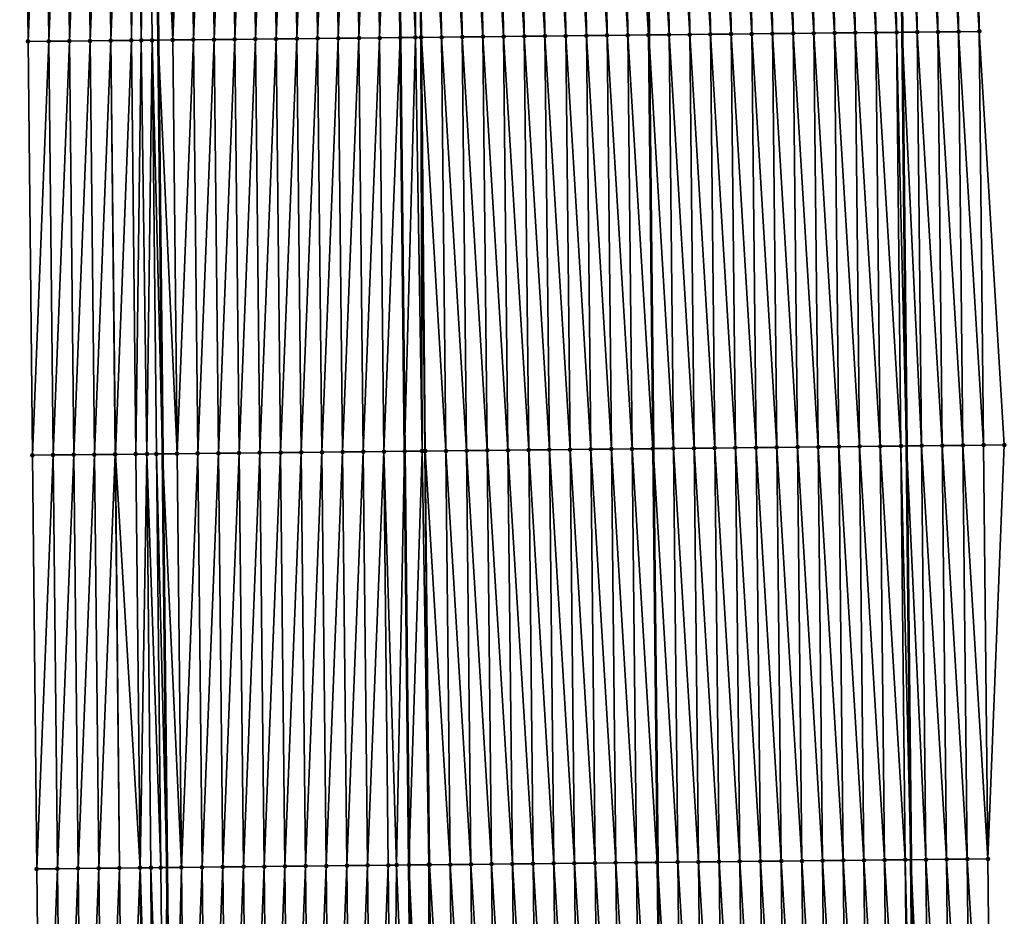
# Model space of a CAD drawing. Header units: feet. Extents: x 2010743 to 2022806, y 818705 to 837694.
# Tile 305 of 531: x 2011476 to 2011523, y 828691 to 828735. Entities that reach past the tile are written whole.
import ezdxf

# ---------------------------------------------------------------- set-up
doc = ezdxf.new("R2010")
doc.units = ezdxf.units.FT
doc.header["$MEASUREMENT"] = 0
for name, color, linetype, lineweight in [('EP_Travel Lane', 172, 'Continuous', 53), ('Road Shots', 141, 'Continuous', 100), ('STRIPING', 60, 'Continuous', 53)]:
    doc.layers.add(name, color=color, linetype=linetype, lineweight=lineweight)
doc.layers.add('I-77-MM17-21_NB-Surface-Border', color=7, linetype='Continuous')
doc.layers.add('I-77-MM17-21_NB-Surface-TIN', color=7, linetype='Continuous')

msp = doc.modelspace()

# ---------------------------------------------------------------- linework, layer by layer
at = {"layer": 'EP_Travel Lane'}
for points in [[(2011481.29, 828833.627, 315.768), (2011481.5, 828813.628, 315.686), (2011481.71, 828793.63, 315.586), (2011481.921, 828773.631, 315.463), (2011482.131, 828753.633, 315.33), (2011482.341, 828733.634, 315.213), (2011482.552, 828713.636, 315.109), (2011482.762, 828693.637, 314.973), (2011482.972, 828673.639, 314.851), (2011483.183, 828653.64, 314.731), (2011483.403, 828633.632, 314.596), (2011483.628, 828613.634, 314.485), (2011483.852, 828593.636, 314.357)], [(2011517.273, 828834.007, 315.552), (2011517.484, 828814.009, 315.422), (2011517.694, 828794.01, 315.3), (2011517.904, 828774.011, 315.195), (2011518.115, 828754.013, 315.09), (2011518.325, 828734.014, 314.955), (2011518.535, 828714.016, 314.822), (2011518.746, 828694.017, 314.711), (2011518.956, 828674.019, 314.608), (2011519.166, 828654.02, 314.496), (2011519.387, 828634.038, 314.374), (2011519.611, 828614.039, 314.261), (2011519.836, 828594.041, 314.15), (2011520.06, 828574.042, 314.037)]]:
    msp.add_polyline3d(points, dxfattribs=at)
at = {"layer": 'I-77-MM17-21_NB-Surface-Border', "color": 3, "linetype": 'Continuous', "lineweight": -3}
for points in [[(2011520, 828834.036, 315.468), (2011518.211, 828814.016, 315.402), (2011521.421, 828794.05, 315.191), (2011520.631, 828774.041, 315.12), (2011521.842, 828754.053, 314.967), (2011522.052, 828734.054, 314.832), (2011523.262, 828714.066, 314.672), (2011522.473, 828694.057, 314.592), (2011522.683, 828674.059, 314.49), (2011522.893, 828654.06, 314.371), (2011523.114, 828634.08, 314.249), (2011522.338, 828614.07, 314.18), (2011521.563, 828594.06, 314.098), (2011522.787, 828574.073, 313.943)], [(2011478.667, 828593.578, 314.272), (2011477.629, 828613.567, 314.386), (2011477.392, 828633.566, 314.497), (2011476.896, 828653.575, 314.604), (2011476.686, 828673.573, 314.721), (2011476.475, 828693.572, 314.833), (2011476.265, 828713.57, 314.976), (2011476.055, 828733.569, 315.069), (2011475.844, 828753.568, 315.173), (2011475.775, 828773.568, 315.3), (2011476.023, 828793.571, 315.436), (2011475.653, 828813.568, 315.523), (2011475.743, 828833.57, 315.62)]]:
    msp.add_polyline3d(points, dxfattribs=at)
at = {"layer": 'I-77-MM17-21_NB-Surface-TIN', "color": 128, "linetype": 'Continuous', "lineweight": -3}
for points in [[(2011521.052, 828734.044, 314.862), (2011520.842, 828754.042, 315), (2011519.842, 828754.031, 315.039)], [(2011522.052, 828734.054, 314.832), (2011521.842, 828754.053, 314.967), (2011520.842, 828754.042, 315)], [(2011521.052, 828734.044, 314.862), (2011522.052, 828734.054, 314.832), (2011520.842, 828754.042, 315)], [(2011476.055, 828733.569, 315.069), (2011476.844, 828753.578, 315.203), (2011475.844, 828753.568, 315.173)], [(2011476.055, 828733.569, 315.069), (2011477.055, 828733.579, 315.096), (2011476.844, 828753.578, 315.203)], [(2011477.055, 828733.579, 315.096), (2011477.844, 828753.588, 315.23), (2011476.844, 828753.578, 315.203)], [(2011477.055, 828733.579, 315.096), (2011478.054, 828733.59, 315.12), (2011477.844, 828753.588, 315.23)], [(2011478.054, 828733.59, 315.12), (2011478.844, 828753.599, 315.26), (2011477.844, 828753.588, 315.23)], [(2011478.054, 828733.59, 315.12), (2011479.054, 828733.6, 315.151), (2011478.844, 828753.599, 315.26)], [(2011479.054, 828733.6, 315.151), (2011479.844, 828753.609, 315.281), (2011478.844, 828753.599, 315.26)], [(2011479.054, 828733.6, 315.151), (2011480.054, 828733.61, 315.179), (2011479.844, 828753.609, 315.281)], [(2011480.054, 828733.61, 315.179), (2011480.844, 828753.619, 315.309), (2011479.844, 828753.609, 315.281)], [(2011480.054, 828733.61, 315.179), (2011481.054, 828733.621, 315.204), (2011480.844, 828753.619, 315.309)], [(2011481.054, 828733.621, 315.204), (2011481.291, 828753.624, 315.329), (2011480.844, 828753.619, 315.309)], [(2011481.054, 828733.621, 315.204), (2011481.533, 828733.626, 315.23), (2011481.291, 828753.624, 315.329)], [(2011481.533, 828733.626, 315.23), (2011481.844, 828753.63, 315.328), (2011481.291, 828753.624, 315.329)], [(2011481.533, 828733.626, 315.23), (2011482.054, 828733.631, 315.216), (2011481.844, 828753.63, 315.328)], [(2011481.844, 828753.63, 315.328), (2011482.341, 828733.634, 315.213), (2011482.131, 828753.633, 315.33)], [(2011482.054, 828733.631, 315.216), (2011482.341, 828733.634, 315.213), (2011481.844, 828753.63, 315.328)], [(2011483.054, 828733.642, 315.207), (2011482.844, 828753.64, 315.333), (2011482.131, 828753.633, 315.33)], [(2011483.054, 828733.642, 315.207), (2011482.131, 828753.633, 315.33), (2011482.341, 828733.634, 315.213)], [(2011483.054, 828733.642, 315.207), (2011483.844, 828753.651, 315.347), (2011482.844, 828753.64, 315.333)], [(2011483.054, 828733.642, 315.207), (2011484.054, 828733.652, 315.227), (2011483.844, 828753.651, 315.347)], [(2011484.054, 828733.652, 315.227), (2011484.844, 828753.661, 315.361), (2011483.844, 828753.651, 315.347)], [(2011484.054, 828733.652, 315.227), (2011485.054, 828733.663, 315.242), (2011484.844, 828753.661, 315.361)], [(2011485.054, 828733.663, 315.242), (2011485.844, 828753.672, 315.374), (2011484.844, 828753.661, 315.361)], [(2011485.054, 828733.663, 315.242), (2011486.054, 828733.673, 315.252), (2011485.844, 828753.672, 315.374)], [(2011486.054, 828733.673, 315.252), (2011486.844, 828753.682, 315.384), (2011485.844, 828753.672, 315.374)], [(2011486.054, 828733.673, 315.252), (2011487.054, 828733.684, 315.263), (2011486.844, 828753.682, 315.384)], [(2011487.054, 828733.684, 315.263), (2011487.844, 828753.693, 315.394), (2011486.844, 828753.682, 315.384)], [(2011487.054, 828733.684, 315.263), (2011488.054, 828733.694, 315.273), (2011487.844, 828753.693, 315.394)], [(2011488.054, 828733.694, 315.273), (2011488.844, 828753.703, 315.404), (2011487.844, 828753.693, 315.394)], [(2011488.054, 828733.694, 315.273), (2011489.054, 828733.704, 315.282), (2011488.844, 828753.703, 315.404)], [(2011489.054, 828733.704, 315.282), (2011489.843, 828753.713, 315.409), (2011488.844, 828753.703, 315.404)], [(2011489.054, 828733.704, 315.282), (2011490.054, 828733.715, 315.29), (2011489.843, 828753.713, 315.409)], [(2011490.054, 828733.715, 315.29), (2011490.843, 828753.724, 315.419), (2011489.843, 828753.713, 315.409)], [(2011490.054, 828733.715, 315.29), (2011491.054, 828733.725, 315.302), (2011490.843, 828753.724, 315.419)], [(2011491.054, 828733.725, 315.302), (2011491.843, 828753.734, 315.432), (2011490.843, 828753.724, 315.419)], [(2011491.054, 828733.725, 315.302), (2011492.054, 828733.736, 315.316), (2011491.843, 828753.734, 315.432)], [(2011492.054, 828733.736, 315.316), (2011492.843, 828753.745, 315.449), (2011491.843, 828753.734, 315.432)], [(2011492.054, 828733.736, 315.316), (2011493.054, 828733.746, 315.335), (2011492.843, 828753.745, 315.449)], [(2011493.054, 828733.746, 315.335), (2011493.843, 828753.755, 315.456), (2011492.843, 828753.745, 315.449)], [(2011493.054, 828733.746, 315.335), (2011494.054, 828733.757, 315.339), (2011493.843, 828753.755, 315.456)], [(2011494.787, 828733.764, 315.346), (2011494.716, 828753.764, 315.462), (2011493.843, 828753.755, 315.456)], [(2011494.787, 828733.764, 315.346), (2011493.843, 828753.755, 315.456), (2011494.054, 828733.757, 315.339)], [(2011495.054, 828733.767, 315.345), (2011494.843, 828753.766, 315.461), (2011494.716, 828753.764, 315.462)], [(2011494.787, 828733.764, 315.346), (2011495.054, 828733.767, 315.345), (2011494.716, 828753.764, 315.462)], [(2011495.054, 828733.767, 315.345), (2011495.081, 828733.767, 315.345), (2011494.843, 828753.766, 315.461)], [(2011495.081, 828733.767, 315.345), (2011494.895, 828753.766, 315.461), (2011494.843, 828753.766, 315.461)], [(2011496.053, 828733.778, 315.329), (2011495.843, 828753.776, 315.446), (2011494.895, 828753.766, 315.461)], [(2011495.081, 828733.767, 315.345), (2011496.053, 828733.778, 315.329), (2011494.895, 828753.766, 315.461)], [(2011497.053, 828733.788, 315.309), (2011496.843, 828753.787, 315.424), (2011495.843, 828753.776, 315.446)], [(2011496.053, 828733.778, 315.329), (2011497.053, 828733.788, 315.309), (2011495.843, 828753.776, 315.446)], [(2011498.053, 828733.799, 315.292), (2011497.843, 828753.798, 315.405), (2011496.843, 828753.787, 315.424)], [(2011497.053, 828733.788, 315.309), (2011498.053, 828733.799, 315.292), (2011496.843, 828753.787, 315.424)], [(2011499.053, 828733.81, 315.275), (2011498.843, 828753.808, 315.385), (2011497.843, 828753.798, 315.405)], [(2011498.053, 828733.799, 315.292), (2011499.053, 828733.81, 315.275), (2011497.843, 828753.798, 315.405)], [(2011500.053, 828733.82, 315.257), (2011499.843, 828753.819, 315.366), (2011498.843, 828753.808, 315.385)], [(2011499.053, 828733.81, 315.275), (2011500.053, 828733.82, 315.257), (2011498.843, 828753.808, 315.385)], [(2011501.053, 828733.831, 315.238), (2011500.843, 828753.83, 315.346), (2011499.843, 828753.819, 315.366)], [(2011500.053, 828733.82, 315.257), (2011501.053, 828733.831, 315.238), (2011499.843, 828753.819, 315.366)], [(2011502.053, 828733.842, 315.218), (2011501.843, 828753.84, 315.327), (2011500.843, 828753.83, 315.346)], [(2011501.053, 828733.831, 315.238), (2011502.053, 828733.842, 315.218), (2011500.843, 828753.83, 315.346)], [(2011503.053, 828733.852, 315.202), (2011502.843, 828753.851, 315.308), (2011501.843, 828753.84, 315.327)], [(2011502.053, 828733.842, 315.218), (2011503.053, 828733.852, 315.202), (2011501.843, 828753.84, 315.327)], [(2011504.053, 828733.863, 315.189), (2011503.843, 828753.861, 315.293), (2011502.843, 828753.851, 315.308)], [(2011503.053, 828733.852, 315.202), (2011504.053, 828733.863, 315.189), (2011502.843, 828753.851, 315.308)], [(2011505.053, 828733.873, 315.179), (2011504.843, 828753.872, 315.283), (2011503.843, 828753.861, 315.293)], [(2011504.053, 828733.863, 315.189), (2011505.053, 828733.873, 315.179), (2011503.843, 828753.861, 315.293)], [(2011506.053, 828733.884, 315.149), (2011505.843, 828753.883, 315.253), (2011504.843, 828753.872, 315.283)], [(2011505.053, 828733.873, 315.179), (2011506.053, 828733.884, 315.149), (2011504.843, 828753.872, 315.283)], [(2011505.843, 828753.883, 315.253), (2011506.077, 828733.884, 315.149), (2011505.867, 828753.883, 315.253)], [(2011506.053, 828733.884, 315.149), (2011506.077, 828733.884, 315.149), (2011505.843, 828753.883, 315.253)], [(2011507.053, 828733.895, 315.139), (2011506.843, 828753.893, 315.247), (2011505.867, 828753.883, 315.253)], [(2011507.053, 828733.895, 315.139), (2011505.867, 828753.883, 315.253), (2011506.077, 828733.884, 315.149)], [(2011508.053, 828733.905, 315.118), (2011507.842, 828753.904, 315.23), (2011506.843, 828753.893, 315.247)], [(2011507.053, 828733.895, 315.139), (2011508.053, 828733.905, 315.118), (2011506.843, 828753.893, 315.247)], [(2011509.053, 828733.916, 315.098), (2011508.842, 828753.915, 315.212), (2011507.842, 828753.904, 315.23)], [(2011508.053, 828733.905, 315.118), (2011509.053, 828733.916, 315.098), (2011507.842, 828753.904, 315.23)], [(2011510.053, 828733.927, 315.082), (2011509.842, 828753.925, 315.2), (2011508.842, 828753.915, 315.212)], [(2011509.053, 828733.916, 315.098), (2011510.053, 828733.927, 315.082), (2011508.842, 828753.915, 315.212)], [(2011511.053, 828733.937, 315.066), (2011510.842, 828753.936, 315.187), (2011509.842, 828753.925, 315.2)], [(2011510.053, 828733.927, 315.082), (2011511.053, 828733.937, 315.066), (2011509.842, 828753.925, 315.2)], [(2011512.053, 828733.948, 315.054), (2011511.842, 828753.946, 315.175), (2011510.842, 828753.936, 315.187)], [(2011511.053, 828733.937, 315.066), (2011512.053, 828733.948, 315.054), (2011510.842, 828753.936, 315.187)], [(2011513.053, 828733.958, 315.041), (2011512.842, 828753.957, 315.167), (2011511.842, 828753.946, 315.175)], [(2011512.053, 828733.948, 315.054), (2011513.053, 828733.958, 315.041), (2011511.842, 828753.946, 315.175)], [(2011514.052, 828733.969, 315.028), (2011513.842, 828753.967, 315.159), (2011512.842, 828753.957, 315.167)], [(2011513.053, 828733.958, 315.041), (2011514.052, 828733.969, 315.028), (2011512.842, 828753.957, 315.167)], [(2011515.052, 828733.98, 315.013), (2011514.842, 828753.978, 315.148), (2011513.842, 828753.967, 315.159)], [(2011514.052, 828733.969, 315.028), (2011515.052, 828733.98, 315.013), (2011513.842, 828753.967, 315.159)], [(2011516.052, 828733.99, 314.999), (2011515.842, 828753.989, 315.136), (2011514.842, 828753.978, 315.148)], [(2011515.052, 828733.98, 315.013), (2011516.052, 828733.99, 314.999), (2011514.842, 828753.978, 315.148)], [(2011517.052, 828734.001, 314.986), (2011516.842, 828753.999, 315.124), (2011515.842, 828753.989, 315.136)], [(2011516.052, 828733.99, 314.999), (2011517.052, 828734.001, 314.986), (2011515.842, 828753.989, 315.136)], [(2011518.052, 828734.011, 314.963), (2011517.842, 828754.01, 315.098), (2011516.842, 828753.999, 315.124)], [(2011517.052, 828734.001, 314.986), (2011518.052, 828734.011, 314.963), (2011516.842, 828753.999, 315.124)], [(2011517.842, 828754.01, 315.098), (2011518.325, 828734.014, 314.955), (2011518.115, 828754.013, 315.09)], [(2011518.052, 828734.011, 314.963), (2011518.325, 828734.014, 314.955), (2011517.842, 828754.01, 315.098)], [(2011519.052, 828734.022, 314.935), (2011518.842, 828754.021, 315.069), (2011518.115, 828754.013, 315.09)], [(2011519.052, 828734.022, 314.935), (2011518.115, 828754.013, 315.09), (2011518.325, 828734.014, 314.955)], [(2011520.052, 828734.033, 314.898), (2011519.842, 828754.031, 315.039), (2011518.842, 828754.021, 315.069)], [(2011519.052, 828734.022, 314.935), (2011520.052, 828734.033, 314.898), (2011518.842, 828754.021, 315.069)], [(2011520.052, 828734.033, 314.898), (2011521.052, 828734.044, 314.862), (2011519.842, 828754.031, 315.039)], [(2011521.262, 828714.045, 314.734), (2011521.052, 828734.044, 314.862), (2011520.052, 828734.033, 314.898)], [(2011522.262, 828714.056, 314.7), (2011522.052, 828734.054, 314.832), (2011521.052, 828734.044, 314.862)], [(2011521.262, 828714.045, 314.734), (2011522.262, 828714.056, 314.7), (2011521.052, 828734.044, 314.862)], [(2011522.262, 828714.056, 314.7), (2011523.262, 828714.066, 314.672), (2011522.052, 828734.054, 314.832)], [(2011476.265, 828713.57, 314.976), (2011477.055, 828733.579, 315.096), (2011476.055, 828733.569, 315.069)], [(2011476.265, 828713.57, 314.976), (2011477.265, 828713.581, 314.999), (2011477.055, 828733.579, 315.096)], [(2011477.265, 828713.581, 314.999), (2011478.054, 828733.59, 315.12), (2011477.055, 828733.579, 315.096)], [(2011477.265, 828713.581, 314.999), (2011478.265, 828713.591, 315.024), (2011478.054, 828733.59, 315.12)], [(2011478.265, 828713.591, 315.024), (2011479.054, 828733.6, 315.151), (2011478.054, 828733.59, 315.12)], [(2011478.265, 828713.591, 315.024), (2011479.265, 828713.601, 315.052), (2011479.054, 828733.6, 315.151)], [(2011479.265, 828713.601, 315.052), (2011480.054, 828733.61, 315.179), (2011479.054, 828733.6, 315.151)], [(2011479.265, 828713.601, 315.052), (2011480.265, 828713.612, 315.065), (2011480.054, 828733.61, 315.179)], [(2011480.279, 828713.612, 315.065), (2011481.054, 828733.621, 315.204), (2011480.054, 828733.61, 315.179)], [(2011480.265, 828713.612, 315.065), (2011480.279, 828713.612, 315.065), (2011480.054, 828733.61, 315.179)], [(2011480.279, 828713.612, 315.065), (2011481.265, 828713.622, 315.081), (2011481.054, 828733.621, 315.204)], [(2011481.265, 828713.622, 315.081), (2011481.533, 828733.626, 315.23), (2011481.054, 828733.621, 315.204)], [(2011481.265, 828713.622, 315.081), (2011481.801, 828713.628, 315.117), (2011481.533, 828733.626, 315.23)], [(2011481.801, 828713.628, 315.117), (2011482.054, 828733.631, 315.216), (2011481.533, 828733.626, 315.23)], [(2011481.801, 828713.628, 315.117), (2011482.265, 828713.633, 315.109), (2011482.054, 828733.631, 315.216)], [(2011482.054, 828733.631, 315.216), (2011482.552, 828713.636, 315.109), (2011482.341, 828733.634, 315.213)], [(2011482.265, 828713.633, 315.109), (2011482.552, 828713.636, 315.109), (2011482.054, 828733.631, 315.216)], [(2011483.265, 828713.643, 315.111), (2011483.054, 828733.642, 315.207), (2011482.341, 828733.634, 315.213)], [(2011483.265, 828713.643, 315.111), (2011482.341, 828733.634, 315.213), (2011482.552, 828713.636, 315.109)], [(2011483.265, 828713.643, 315.111), (2011484.054, 828733.652, 315.227), (2011483.054, 828733.642, 315.207)], [(2011483.265, 828713.643, 315.111), (2011484.264, 828713.654, 315.126), (2011484.054, 828733.652, 315.227)], [(2011484.264, 828713.654, 315.126), (2011485.054, 828733.663, 315.242), (2011484.054, 828733.652, 315.227)], [(2011484.264, 828713.654, 315.126), (2011485.264, 828713.664, 315.14), (2011485.054, 828733.663, 315.242)], [(2011485.264, 828713.664, 315.14), (2011486.054, 828733.673, 315.252), (2011485.054, 828733.663, 315.242)], [(2011485.264, 828713.664, 315.14), (2011486.264, 828713.674, 315.149), (2011486.054, 828733.673, 315.252)], [(2011486.264, 828713.674, 315.149), (2011487.054, 828733.684, 315.263), (2011486.054, 828733.673, 315.252)], [(2011486.264, 828713.674, 315.149), (2011487.264, 828713.685, 315.158), (2011487.054, 828733.684, 315.263)], [(2011487.264, 828713.685, 315.158), (2011488.054, 828733.694, 315.273), (2011487.054, 828733.684, 315.263)], [(2011487.264, 828713.685, 315.158), (2011488.264, 828713.695, 315.169), (2011488.054, 828733.694, 315.273)], [(2011488.264, 828713.695, 315.169), (2011489.054, 828733.704, 315.282), (2011488.054, 828733.694, 315.273)], [(2011488.264, 828713.695, 315.169), (2011489.264, 828713.706, 315.178), (2011489.054, 828733.704, 315.282)], [(2011489.264, 828713.706, 315.178), (2011490.054, 828733.715, 315.29), (2011489.054, 828733.704, 315.282)], [(2011489.264, 828713.706, 315.178), (2011490.264, 828713.716, 315.186), (2011490.054, 828733.715, 315.29)], [(2011490.264, 828713.716, 315.186), (2011491.054, 828733.725, 315.302), (2011490.054, 828733.715, 315.29)], [(2011490.264, 828713.716, 315.186), (2011491.264, 828713.727, 315.198), (2011491.054, 828733.725, 315.302)], [(2011491.264, 828713.727, 315.198), (2011492.054, 828733.736, 315.316), (2011491.054, 828733.725, 315.302)], [(2011491.264, 828713.727, 315.198), (2011492.264, 828713.737, 315.213), (2011492.054, 828733.736, 315.316)], [(2011492.264, 828713.737, 315.213), (2011493.054, 828733.746, 315.335), (2011492.054, 828733.736, 315.316)], [(2011492.264, 828713.737, 315.213), (2011493.264, 828713.748, 315.232), (2011493.054, 828733.746, 315.335)], [(2011493.264, 828713.748, 315.232), (2011494.054, 828733.757, 315.339), (2011493.054, 828733.746, 315.335)], [(2011493.264, 828713.748, 315.232), (2011494.264, 828713.758, 315.24), (2011494.054, 828733.757, 315.339)], [(2011494.787, 828733.764, 315.346), (2011494.054, 828733.757, 315.339), (2011494.264, 828713.758, 315.24)], [(2011495.112, 828713.767, 315.247), (2011494.787, 828733.764, 315.346), (2011494.264, 828713.758, 315.24)], [(2011495.112, 828713.767, 315.247), (2011495.054, 828733.767, 315.345), (2011494.787, 828733.764, 315.346)], [(2011495.112, 828713.767, 315.247), (2011495.237, 828713.768, 315.247), (2011495.054, 828733.767, 315.345)], [(2011495.237, 828713.768, 315.247), (2011495.264, 828713.769, 315.246), (2011495.054, 828733.767, 315.345)], [(2011495.264, 828713.769, 315.246), (2011495.081, 828733.767, 315.345), (2011495.054, 828733.767, 315.345)], [(2011496.264, 828713.779, 315.229), (2011496.053, 828733.778, 315.329), (2011495.081, 828733.767, 315.345)], [(2011495.264, 828713.769, 315.246), (2011496.264, 828713.779, 315.229), (2011495.081, 828733.767, 315.345)], [(2011497.264, 828713.79, 315.211), (2011497.053, 828733.788, 315.309), (2011496.053, 828733.778, 315.329)], [(2011496.264, 828713.779, 315.229), (2011497.264, 828713.79, 315.211), (2011496.053, 828733.778, 315.329)], [(2011498.264, 828713.8, 315.189), (2011498.053, 828733.799, 315.292), (2011497.053, 828733.788, 315.309)], [(2011497.264, 828713.79, 315.211), (2011498.264, 828713.8, 315.189), (2011497.053, 828733.788, 315.309)], [(2011499.264, 828713.811, 315.172), (2011499.053, 828733.81, 315.275), (2011498.053, 828733.799, 315.292)], [(2011498.264, 828713.8, 315.189), (2011499.264, 828713.811, 315.172), (2011498.053, 828733.799, 315.292)], [(2011500.264, 828713.822, 315.156), (2011500.053, 828733.82, 315.257), (2011499.053, 828733.81, 315.275)], [(2011499.264, 828713.811, 315.172), (2011500.264, 828713.822, 315.156), (2011499.053, 828733.81, 315.275)], [(2011501.264, 828713.832, 315.136), (2011501.053, 828733.831, 315.238), (2011500.053, 828733.82, 315.257)], [(2011500.264, 828713.822, 315.156), (2011501.264, 828713.832, 315.136), (2011500.053, 828733.82, 315.257)], [(2011502.263, 828713.843, 315.118), (2011502.053, 828733.842, 315.218), (2011501.053, 828733.831, 315.238)], [(2011501.264, 828713.832, 315.136), (2011502.263, 828713.843, 315.118), (2011501.053, 828733.831, 315.238)], [(2011503.263, 828713.854, 315.102), (2011503.053, 828733.852, 315.202), (2011502.053, 828733.842, 315.218)], [(2011502.263, 828713.843, 315.118), (2011503.263, 828713.854, 315.102), (2011502.053, 828733.842, 315.218)], [(2011504.263, 828713.864, 315.089), (2011504.053, 828733.863, 315.189), (2011503.053, 828733.852, 315.202)], [(2011503.263, 828713.854, 315.102), (2011504.263, 828713.864, 315.089), (2011503.053, 828733.852, 315.202)], [(2011505.263, 828713.875, 315.081), (2011505.053, 828733.873, 315.179), (2011504.053, 828733.863, 315.189)], [(2011504.263, 828713.864, 315.089), (2011505.263, 828713.875, 315.081), (2011504.053, 828733.863, 315.189)], [(2011506.263, 828713.885, 315.058), (2011506.053, 828733.884, 315.149), (2011505.053, 828733.873, 315.179)], [(2011505.263, 828713.875, 315.081), (2011506.263, 828713.885, 315.058), (2011505.053, 828733.873, 315.179)], [(2011506.053, 828733.884, 315.149), (2011506.287, 828713.886, 315.058), (2011506.077, 828733.884, 315.149)], [(2011506.263, 828713.885, 315.058), (2011506.287, 828713.886, 315.058), (2011506.053, 828733.884, 315.149)], [(2011507.263, 828713.896, 315.042), (2011507.053, 828733.895, 315.139), (2011506.077, 828733.884, 315.149)], [(2011507.263, 828713.896, 315.042), (2011506.077, 828733.884, 315.149), (2011506.287, 828713.886, 315.058)], [(2011508.263, 828713.907, 315.009), (2011508.053, 828733.905, 315.118), (2011507.053, 828733.895, 315.139)], [(2011507.263, 828713.896, 315.042), (2011508.263, 828713.907, 315.009), (2011507.053, 828733.895, 315.139)], [(2011509.263, 828713.917, 314.986), (2011509.053, 828733.916, 315.098), (2011508.053, 828733.905, 315.118)], [(2011508.263, 828713.907, 315.009), (2011509.263, 828713.917, 314.986), (2011508.053, 828733.905, 315.118)], [(2011510.263, 828713.928, 314.971), (2011510.053, 828733.927, 315.082), (2011509.053, 828733.916, 315.098)], [(2011509.263, 828713.917, 314.986), (2011510.263, 828713.928, 314.971), (2011509.053, 828733.916, 315.098)], [(2011511.263, 828713.939, 314.953), (2011511.053, 828733.937, 315.066), (2011510.053, 828733.927, 315.082)], [(2011510.263, 828713.928, 314.971), (2011511.263, 828713.939, 314.953), (2011510.053, 828733.927, 315.082)], [(2011512.263, 828713.949, 314.938), (2011512.053, 828733.948, 315.054), (2011511.053, 828733.937, 315.066)], [(2011511.263, 828713.939, 314.953), (2011512.263, 828713.949, 314.938), (2011511.053, 828733.937, 315.066)], [(2011513.263, 828713.96, 314.925), (2011513.053, 828733.958, 315.041), (2011512.053, 828733.948, 315.054)], [(2011512.263, 828713.949, 314.938), (2011513.263, 828713.96, 314.925), (2011512.053, 828733.948, 315.054)], [(2011514.263, 828713.97, 314.91), (2011514.052, 828733.969, 315.028), (2011513.053, 828733.958, 315.041)], [(2011513.263, 828713.96, 314.925), (2011514.263, 828713.97, 314.91), (2011513.053, 828733.958, 315.041)], [(2011515.263, 828713.981, 314.894), (2011515.052, 828733.98, 315.013), (2011514.052, 828733.969, 315.028)], [(2011514.263, 828713.97, 314.91), (2011515.263, 828713.981, 314.894), (2011514.052, 828733.969, 315.028)], [(2011516.263, 828713.992, 314.875), (2011516.052, 828733.99, 314.999), (2011515.052, 828733.98, 315.013)], [(2011515.263, 828713.981, 314.894), (2011516.263, 828713.992, 314.875), (2011515.052, 828733.98, 315.013)], [(2011517.263, 828714.002, 314.858), (2011517.052, 828734.001, 314.986), (2011516.052, 828733.99, 314.999)], [(2011516.263, 828713.992, 314.875), (2011517.263, 828714.002, 314.858), (2011516.052, 828733.99, 314.999)], [(2011518.263, 828714.013, 314.829), (2011518.052, 828734.011, 314.963), (2011517.052, 828734.001, 314.986)], [(2011517.263, 828714.002, 314.858), (2011518.263, 828714.013, 314.829), (2011517.052, 828734.001, 314.986)], [(2011518.052, 828734.011, 314.963), (2011518.535, 828714.016, 314.822), (2011518.325, 828734.014, 314.955)], [(2011518.263, 828714.013, 314.829), (2011518.535, 828714.016, 314.822), (2011518.052, 828734.011, 314.963)], [(2011519.263, 828714.024, 314.803), (2011519.052, 828734.022, 314.935), (2011518.325, 828734.014, 314.955)], [(2011519.263, 828714.024, 314.803), (2011518.325, 828734.014, 314.955), (2011518.535, 828714.016, 314.822)], [(2011520.262, 828714.034, 314.764), (2011520.052, 828734.033, 314.898), (2011519.052, 828734.022, 314.935)], [(2011519.263, 828714.024, 314.803), (2011520.262, 828714.034, 314.764), (2011519.052, 828734.022, 314.935)], [(2011520.262, 828714.034, 314.764), (2011521.262, 828714.045, 314.734), (2011520.052, 828734.033, 314.898)], [(2011522.473, 828694.057, 314.592), (2011522.262, 828714.056, 314.7), (2011521.262, 828714.045, 314.734)], [(2011522.473, 828694.057, 314.592), (2011523.262, 828714.066, 314.672), (2011522.262, 828714.056, 314.7)], [(2011476.475, 828693.572, 314.833), (2011477.265, 828713.581, 314.999), (2011476.265, 828713.57, 314.976)], [(2011476.475, 828693.572, 314.833), (2011477.475, 828693.582, 314.858), (2011477.265, 828713.581, 314.999)], [(2011477.475, 828693.582, 314.858), (2011478.265, 828713.591, 315.024), (2011477.265, 828713.581, 314.999)], [(2011477.475, 828693.582, 314.858), (2011478.475, 828693.593, 314.885), (2011478.265, 828713.591, 315.024)], [(2011478.475, 828693.593, 314.885), (2011479.265, 828713.601, 315.052), (2011478.265, 828713.591, 315.024)], [(2011478.475, 828693.593, 314.885), (2011479.475, 828693.603, 314.914), (2011479.265, 828713.601, 315.052)], [(2011479.475, 828693.603, 314.914), (2011480.265, 828713.612, 315.065), (2011479.265, 828713.601, 315.052)], [(2011479.475, 828693.603, 314.914), (2011480.475, 828693.613, 314.937), (2011480.265, 828713.612, 315.065)], [(2011480.475, 828693.613, 314.937), (2011480.279, 828713.612, 315.065), (2011480.265, 828713.612, 315.065)], [(2011481.475, 828693.624, 314.954), (2011481.265, 828713.622, 315.081), (2011480.279, 828713.612, 315.065)], [(2011480.475, 828693.613, 314.937), (2011481.475, 828693.624, 314.954), (2011480.279, 828713.612, 315.065)], [(2011481.475, 828693.624, 314.954), (2011481.801, 828713.628, 315.117), (2011481.265, 828713.622, 315.081)], [(2011481.475, 828693.624, 314.954), (2011482.001, 828693.629, 314.984), (2011481.801, 828713.628, 315.117)], [(2011482.475, 828693.634, 314.974), (2011482.265, 828713.633, 315.109), (2011481.801, 828713.628, 315.117)], [(2011482.001, 828693.629, 314.984), (2011482.475, 828693.634, 314.974), (2011481.801, 828713.628, 315.117)], [(2011482.265, 828713.633, 315.109), (2011482.762, 828693.637, 314.973), (2011482.552, 828713.636, 315.109)], [(2011482.475, 828693.634, 314.974), (2011482.762, 828693.637, 314.973), (2011482.265, 828713.633, 315.109)], [(2011483.475, 828693.645, 314.971), (2011483.265, 828713.643, 315.111), (2011482.552, 828713.636, 315.109)], [(2011483.475, 828693.645, 314.971), (2011482.552, 828713.636, 315.109), (2011482.762, 828693.637, 314.973)], [(2011483.475, 828693.645, 314.971), (2011484.264, 828713.654, 315.126), (2011483.265, 828713.643, 315.111)], [(2011483.475, 828693.645, 314.971), (2011484.475, 828693.655, 314.986), (2011484.264, 828713.654, 315.126)], [(2011484.475, 828693.655, 314.986), (2011485.264, 828713.664, 315.14), (2011484.264, 828713.654, 315.126)], [(2011484.475, 828693.655, 314.986), (2011485.475, 828693.666, 315), (2011485.264, 828713.664, 315.14)], [(2011485.475, 828693.666, 315), (2011486.264, 828713.674, 315.149), (2011485.264, 828713.664, 315.14)], [(2011485.475, 828693.666, 315), (2011486.475, 828693.676, 315.008), (2011486.264, 828713.674, 315.149)], [(2011486.475, 828693.676, 315.008), (2011487.264, 828713.685, 315.158), (2011486.264, 828713.674, 315.149)], [(2011486.475, 828693.676, 315.008), (2011487.475, 828693.687, 315.016), (2011487.264, 828713.685, 315.158)], [(2011487.475, 828693.687, 315.016), (2011488.264, 828713.695, 315.169), (2011487.264, 828713.685, 315.158)], [(2011487.475, 828693.687, 315.016), (2011488.475, 828693.697, 315.021), (2011488.264, 828713.695, 315.169)], [(2011488.475, 828693.697, 315.021), (2011489.264, 828713.706, 315.178), (2011488.264, 828713.695, 315.169)], [(2011488.475, 828693.697, 315.021), (2011489.475, 828693.707, 315.027), (2011489.264, 828713.706, 315.178)], [(2011489.475, 828693.707, 315.027), (2011490.264, 828713.716, 315.186), (2011489.264, 828713.706, 315.178)], [(2011489.475, 828693.707, 315.027), (2011490.474, 828693.718, 315.033), (2011490.264, 828713.716, 315.186)], [(2011490.474, 828693.718, 315.033), (2011491.264, 828713.727, 315.198), (2011490.264, 828713.716, 315.186)], [(2011490.474, 828693.718, 315.033), (2011491.474, 828693.728, 315.045), (2011491.264, 828713.727, 315.198)], [(2011491.474, 828693.728, 315.045), (2011492.264, 828713.737, 315.213), (2011491.264, 828713.727, 315.198)], [(2011491.474, 828693.728, 315.045), (2011492.474, 828693.739, 315.06), (2011492.264, 828713.737, 315.213)], [(2011492.474, 828693.739, 315.06), (2011493.264, 828713.748, 315.232), (2011492.264, 828713.737, 315.213)], [(2011492.474, 828693.739, 315.06), (2011493.474, 828693.749, 315.078), (2011493.264, 828713.748, 315.232)], [(2011493.877, 828693.753, 315.081), (2011494.264, 828713.758, 315.24), (2011493.264, 828713.748, 315.232)], [(2011493.474, 828693.749, 315.078), (2011493.877, 828693.753, 315.081), (2011493.264, 828713.748, 315.232)], [(2011493.877, 828693.753, 315.081), (2011494.474, 828693.76, 315.076), (2011494.264, 828713.758, 315.24)], [(2011495.112, 828713.767, 315.247), (2011494.264, 828713.758, 315.24), (2011494.474, 828693.76, 315.076)], [(2011495.436, 828693.77, 315.078), (2011495.112, 828713.767, 315.247), (2011494.474, 828693.76, 315.076)], [(2011495.436, 828693.77, 315.078), (2011495.237, 828713.768, 315.247), (2011495.112, 828713.767, 315.247)], [(2011495.474, 828693.77, 315.077), (2011495.264, 828713.769, 315.246), (2011495.237, 828713.768, 315.247)], [(2011495.436, 828693.77, 315.078), (2011495.474, 828693.77, 315.077), (2011495.237, 828713.768, 315.247)], [(2011496.474, 828693.781, 315.063), (2011496.264, 828713.779, 315.229), (2011495.264, 828713.769, 315.246)], [(2011495.474, 828693.77, 315.077), (2011496.474, 828693.781, 315.063), (2011495.264, 828713.769, 315.246)], [(2011497.474, 828693.792, 315.045), (2011497.264, 828713.79, 315.211), (2011496.264, 828713.779, 315.229)], [(2011496.474, 828693.781, 315.063), (2011497.474, 828693.792, 315.045), (2011496.264, 828713.779, 315.229)], [(2011498.474, 828693.802, 315.025), (2011498.264, 828713.8, 315.189), (2011497.264, 828713.79, 315.211)], [(2011497.474, 828693.792, 315.045), (2011498.474, 828693.802, 315.025), (2011497.264, 828713.79, 315.211)], [(2011499.474, 828693.813, 315.008), (2011499.264, 828713.811, 315.172), (2011498.264, 828713.8, 315.189)], [(2011498.474, 828693.802, 315.025), (2011499.474, 828693.813, 315.008), (2011498.264, 828713.8, 315.189)], [(2011500.474, 828693.823, 314.991), (2011500.264, 828713.822, 315.156), (2011499.264, 828713.811, 315.172)], [(2011499.474, 828693.813, 315.008), (2011500.474, 828693.823, 314.991), (2011499.264, 828713.811, 315.172)], [(2011501.474, 828693.834, 314.971), (2011501.264, 828713.832, 315.136), (2011500.264, 828713.822, 315.156)], [(2011500.474, 828693.823, 314.991), (2011501.474, 828693.834, 314.971), (2011500.264, 828713.822, 315.156)], [(2011502.474, 828693.845, 314.951), (2011502.263, 828713.843, 315.118), (2011501.264, 828713.832, 315.136)], [(2011501.474, 828693.834, 314.971), (2011502.474, 828693.845, 314.951), (2011501.264, 828713.832, 315.136)], [(2011503.474, 828693.855, 314.934), (2011503.263, 828713.854, 315.102), (2011502.263, 828713.843, 315.118)], [(2011502.474, 828693.845, 314.951), (2011503.474, 828693.855, 314.934), (2011502.263, 828713.843, 315.118)], [(2011504.474, 828693.866, 314.921), (2011504.263, 828713.864, 315.089), (2011503.263, 828713.854, 315.102)], [(2011503.474, 828693.855, 314.934), (2011504.474, 828693.866, 314.921), (2011503.263, 828713.854, 315.102)], [(2011505.474, 828693.876, 314.912), (2011505.263, 828713.875, 315.081), (2011504.263, 828713.864, 315.089)], [(2011504.474, 828693.866, 314.921), (2011505.474, 828693.876, 314.912), (2011504.263, 828713.864, 315.089)], [(2011506.474, 828693.887, 314.89), (2011506.263, 828713.885, 315.058), (2011505.263, 828713.875, 315.081)], [(2011505.474, 828693.876, 314.912), (2011506.474, 828693.887, 314.89), (2011505.263, 828713.875, 315.081)], [(2011506.263, 828713.885, 315.058), (2011506.498, 828693.887, 314.89), (2011506.287, 828713.886, 315.058)], [(2011506.474, 828693.887, 314.89), (2011506.498, 828693.887, 314.89), (2011506.263, 828713.885, 315.058)], [(2011507.474, 828693.898, 314.883), (2011507.263, 828713.896, 315.042), (2011506.287, 828713.886, 315.058)], [(2011507.474, 828693.898, 314.883), (2011506.287, 828713.886, 315.058), (2011506.498, 828693.887, 314.89)], [(2011508.473, 828693.908, 314.865), (2011508.263, 828713.907, 315.009), (2011507.263, 828713.896, 315.042)], [(2011507.474, 828693.898, 314.883), (2011508.473, 828693.908, 314.865), (2011507.263, 828713.896, 315.042)], [(2011509.473, 828693.919, 314.844), (2011509.263, 828713.917, 314.986), (2011508.263, 828713.907, 315.009)], [(2011508.473, 828693.908, 314.865), (2011509.473, 828693.919, 314.844), (2011508.263, 828713.907, 315.009)], [(2011510.473, 828693.93, 314.829), (2011510.263, 828713.928, 314.971), (2011509.263, 828713.917, 314.986)], [(2011509.473, 828693.919, 314.844), (2011510.473, 828693.93, 314.829), (2011509.263, 828713.917, 314.986)], [(2011511.473, 828693.94, 314.814), (2011511.263, 828713.939, 314.953), (2011510.263, 828713.928, 314.971)], [(2011510.473, 828693.93, 314.829), (2011511.473, 828693.94, 314.814), (2011510.263, 828713.928, 314.971)], [(2011512.473, 828693.951, 314.806), (2011512.263, 828713.949, 314.938), (2011511.263, 828713.939, 314.953)], [(2011511.473, 828693.94, 314.814), (2011512.473, 828693.951, 314.806), (2011511.263, 828713.939, 314.953)], [(2011513.473, 828693.961, 314.792), (2011513.263, 828713.96, 314.925), (2011512.263, 828713.949, 314.938)], [(2011512.473, 828693.951, 314.806), (2011513.473, 828693.961, 314.792), (2011512.263, 828713.949, 314.938)], [(2011514.473, 828693.972, 314.78), (2011514.263, 828713.97, 314.91), (2011513.263, 828713.96, 314.925)], [(2011513.473, 828693.961, 314.792), (2011514.473, 828693.972, 314.78), (2011513.263, 828713.96, 314.925)], [(2011515.473, 828693.983, 314.765), (2011515.263, 828713.981, 314.894), (2011514.263, 828713.97, 314.91)], [(2011514.473, 828693.972, 314.78), (2011515.473, 828693.983, 314.765), (2011514.263, 828713.97, 314.91)], [(2011516.473, 828693.993, 314.754), (2011516.263, 828713.992, 314.875), (2011515.263, 828713.981, 314.894)], [(2011515.473, 828693.983, 314.765), (2011516.473, 828693.993, 314.754), (2011515.263, 828713.981, 314.894)], [(2011517.473, 828694.004, 314.74), (2011517.263, 828714.002, 314.858), (2011516.263, 828713.992, 314.875)], [(2011516.473, 828693.993, 314.754), (2011517.473, 828694.004, 314.74), (2011516.263, 828713.992, 314.875)], [(2011518.473, 828694.014, 314.719), (2011518.263, 828714.013, 314.829), (2011517.263, 828714.002, 314.858)], [(2011517.473, 828694.004, 314.74), (2011518.473, 828694.014, 314.719), (2011517.263, 828714.002, 314.858)], [(2011518.263, 828714.013, 314.829), (2011518.746, 828694.017, 314.711), (2011518.535, 828714.016, 314.822)], [(2011518.473, 828694.014, 314.719), (2011518.746, 828694.017, 314.711), (2011518.263, 828714.013, 314.829)], [(2011519.473, 828694.025, 314.69), (2011519.263, 828714.024, 314.803), (2011518.535, 828714.016, 314.822)], [(2011519.473, 828694.025, 314.69), (2011518.535, 828714.016, 314.822), (2011518.746, 828694.017, 314.711)], [(2011520.473, 828694.036, 314.655), (2011520.262, 828714.034, 314.764), (2011519.263, 828714.024, 314.803)], [(2011519.473, 828694.025, 314.69), (2011520.473, 828694.036, 314.655), (2011519.263, 828714.024, 314.803)], [(2011521.473, 828694.047, 314.62), (2011521.262, 828714.045, 314.734), (2011520.262, 828714.034, 314.764)], [(2011520.473, 828694.036, 314.655), (2011521.473, 828694.047, 314.62), (2011520.262, 828714.034, 314.764)], [(2011521.473, 828694.047, 314.62), (2011522.473, 828694.057, 314.592), (2011521.262, 828714.045, 314.734)], [(2011522.683, 828674.059, 314.49), (2011522.473, 828694.057, 314.592), (2011521.473, 828694.047, 314.62)], [(2011476.686, 828673.573, 314.721), (2011477.475, 828693.582, 314.858), (2011476.475, 828693.572, 314.833)], [(2011476.686, 828673.573, 314.721), (2011477.686, 828673.584, 314.748), (2011477.475, 828693.582, 314.858)], [(2011477.686, 828673.584, 314.748), (2011478.475, 828693.593, 314.885), (2011477.475, 828693.582, 314.858)], [(2011477.686, 828673.584, 314.748), (2011478.685, 828673.594, 314.771), (2011478.475, 828693.593, 314.885)], [(2011478.685, 828673.594, 314.771), (2011479.475, 828693.603, 314.914), (2011478.475, 828693.593, 314.885)], [(2011478.685, 828673.594, 314.771), (2011479.685, 828673.604, 314.799), (2011479.475, 828693.603, 314.914)], [(2011479.685, 828673.604, 314.799), (2011480.475, 828693.613, 314.937), (2011479.475, 828693.603, 314.914)], [(2011479.685, 828673.604, 314.799), (2011480.685, 828673.615, 314.814), (2011480.475, 828693.613, 314.937)], [(2011480.685, 828673.615, 314.814), (2011481.475, 828693.624, 314.954), (2011480.475, 828693.613, 314.937)], [(2011480.685, 828673.615, 314.814), (2011481.685, 828673.625, 314.841), (2011481.475, 828693.624, 314.954)], [(2011482.097, 828673.629, 314.857), (2011482.001, 828693.629, 314.984), (2011481.475, 828693.624, 314.954)], [(2011481.685, 828673.625, 314.841), (2011482.097, 828673.629, 314.857), (2011481.475, 828693.624, 314.954)], [(2011482.685, 828673.636, 314.85), (2011482.475, 828693.634, 314.974), (2011482.001, 828693.629, 314.984)], [(2011482.097, 828673.629, 314.857), (2011482.685, 828673.636, 314.85), (2011482.001, 828693.629, 314.984)], [(2011482.685, 828673.636, 314.85), (2011482.762, 828693.637, 314.973), (2011482.475, 828693.634, 314.974)], [(2011482.685, 828673.636, 314.85), (2011482.972, 828673.639, 314.851), (2011482.762, 828693.637, 314.973)], [(2011483.475, 828693.645, 314.971), (2011482.762, 828693.637, 314.973), (2011482.972, 828673.639, 314.851)], [(2011483.685, 828673.646, 314.855), (2011483.475, 828693.645, 314.971), (2011482.972, 828673.639, 314.851)], [(2011483.685, 828673.646, 314.855), (2011484.475, 828693.655, 314.986), (2011483.475, 828693.645, 314.971)], [(2011483.685, 828673.646, 314.855), (2011484.685, 828673.657, 314.87), (2011484.475, 828693.655, 314.986)], [(2011484.685, 828673.657, 314.87), (2011485.475, 828693.666, 315), (2011484.475, 828693.655, 314.986)], [(2011484.685, 828673.657, 314.87), (2011485.685, 828673.667, 314.884), (2011485.475, 828693.666, 315)], [(2011485.685, 828673.667, 314.884), (2011486.475, 828693.676, 315.008), (2011485.475, 828693.666, 315)], [(2011485.685, 828673.667, 314.884), (2011486.685, 828673.678, 314.892), (2011486.475, 828693.676, 315.008)], [(2011486.685, 828673.678, 314.892), (2011487.475, 828693.687, 315.016), (2011486.475, 828693.676, 315.008)], [(2011486.685, 828673.678, 314.892), (2011487.685, 828673.688, 314.899), (2011487.475, 828693.687, 315.016)], [(2011487.685, 828673.688, 314.899), (2011488.475, 828693.697, 315.021), (2011487.475, 828693.687, 315.016)], [(2011487.685, 828673.688, 314.899), (2011488.685, 828673.698, 314.907), (2011488.475, 828693.697, 315.021)], [(2011488.685, 828673.698, 314.907), (2011489.475, 828693.707, 315.027), (2011488.475, 828693.697, 315.021)], [(2011488.685, 828673.698, 314.907), (2011489.685, 828673.709, 314.917), (2011489.475, 828693.707, 315.027)], [(2011489.685, 828673.709, 314.917), (2011490.474, 828693.718, 315.033), (2011489.475, 828693.707, 315.027)], [(2011489.685, 828673.709, 314.917), (2011490.685, 828673.719, 314.922), (2011490.474, 828693.718, 315.033)], [(2011490.685, 828673.719, 314.922), (2011491.474, 828693.728, 315.045), (2011490.474, 828693.718, 315.033)], [(2011490.685, 828673.719, 314.922), (2011491.685, 828673.73, 314.934), (2011491.474, 828693.728, 315.045)], [(2011491.685, 828673.73, 314.934), (2011492.474, 828693.739, 315.06), (2011491.474, 828693.728, 315.045)], [(2011491.685, 828673.73, 314.934), (2011492.685, 828673.74, 314.949), (2011492.474, 828693.739, 315.06)], [(2011492.685, 828673.74, 314.949), (2011493.474, 828693.749, 315.078), (2011492.474, 828693.739, 315.06)], [(2011492.685, 828673.74, 314.949), (2011493.685, 828673.751, 314.968), (2011493.474, 828693.749, 315.078)], [(2011493.685, 828673.751, 314.968), (2011493.877, 828693.753, 315.081), (2011493.474, 828693.749, 315.078)], [(2011493.685, 828673.751, 314.968), (2011494.685, 828673.761, 314.977), (2011493.877, 828693.753, 315.081)], [(2011493.877, 828693.753, 315.081), (2011494.685, 828673.761, 314.977), (2011494.474, 828693.76, 315.076)], [(2011495.434, 828673.769, 314.981), (2011495.436, 828693.77, 315.078), (2011494.474, 828693.76, 315.076)], [(2011495.434, 828673.769, 314.981), (2011494.474, 828693.76, 315.076), (2011494.685, 828673.761, 314.977)], [(2011495.434, 828673.769, 314.981), (2011495.559, 828673.77, 314.98), (2011495.436, 828693.77, 315.078)], [(2011495.559, 828673.77, 314.98), (2011495.685, 828673.772, 314.979), (2011495.436, 828693.77, 315.078)], [(2011495.685, 828673.772, 314.979), (2011495.474, 828693.77, 315.077), (2011495.436, 828693.77, 315.078)], [(2011496.684, 828673.782, 314.961), (2011496.474, 828693.781, 315.063), (2011495.474, 828693.77, 315.077)], [(2011495.685, 828673.772, 314.979), (2011496.684, 828673.782, 314.961), (2011495.474, 828693.77, 315.077)], [(2011497.684, 828673.793, 314.941), (2011497.474, 828693.792, 315.045), (2011496.474, 828693.781, 315.063)], [(2011496.684, 828673.782, 314.961), (2011497.684, 828673.793, 314.941), (2011496.474, 828693.781, 315.063)], [(2011498.684, 828673.804, 314.924), (2011498.474, 828693.802, 315.025), (2011497.474, 828693.792, 315.045)], [(2011497.684, 828673.793, 314.941), (2011498.684, 828673.804, 314.924), (2011497.474, 828693.792, 315.045)], [(2011499.684, 828673.814, 314.906), (2011499.474, 828693.813, 315.008), (2011498.474, 828693.802, 315.025)], [(2011498.684, 828673.804, 314.924), (2011499.684, 828673.814, 314.906), (2011498.474, 828693.802, 315.025)], [(2011500.684, 828673.825, 314.889), (2011500.474, 828693.823, 314.991), (2011499.474, 828693.813, 315.008)], [(2011499.684, 828673.814, 314.906), (2011500.684, 828673.825, 314.889), (2011499.474, 828693.813, 315.008)], [(2011501.684, 828673.835, 314.871), (2011501.474, 828693.834, 314.971), (2011500.474, 828693.823, 314.991)], [(2011500.684, 828673.825, 314.889), (2011501.684, 828673.835, 314.871), (2011500.474, 828693.823, 314.991)], [(2011502.684, 828673.846, 314.852), (2011502.474, 828693.845, 314.951), (2011501.474, 828693.834, 314.971)], [(2011501.684, 828673.835, 314.871), (2011502.684, 828673.846, 314.852), (2011501.474, 828693.834, 314.971)], [(2011503.684, 828673.857, 314.836), (2011503.474, 828693.855, 314.934), (2011502.474, 828693.845, 314.951)], [(2011502.684, 828673.846, 314.852), (2011503.684, 828673.857, 314.836), (2011502.474, 828693.845, 314.951)], [(2011504.684, 828673.867, 314.825), (2011504.474, 828693.866, 314.921), (2011503.474, 828693.855, 314.934)], [(2011503.684, 828673.857, 314.836), (2011504.684, 828673.867, 314.825), (2011503.474, 828693.855, 314.934)], [(2011505.684, 828673.878, 314.813), (2011505.474, 828693.876, 314.912), (2011504.474, 828693.866, 314.921)], [(2011504.684, 828673.867, 314.825), (2011505.684, 828673.878, 314.813), (2011504.474, 828693.866, 314.921)], [(2011506.684, 828673.888, 314.789), (2011506.474, 828693.887, 314.89), (2011505.474, 828693.876, 314.912)], [(2011505.684, 828673.878, 314.813), (2011506.684, 828673.888, 314.789), (2011505.474, 828693.876, 314.912)], [(2011506.474, 828693.887, 314.89), (2011506.708, 828673.889, 314.789), (2011506.498, 828693.887, 314.89)], [(2011506.684, 828673.888, 314.789), (2011506.708, 828673.889, 314.789), (2011506.474, 828693.887, 314.89)], [(2011507.684, 828673.899, 314.786), (2011507.474, 828693.898, 314.883), (2011506.498, 828693.887, 314.89)], [(2011507.684, 828673.899, 314.786), (2011506.498, 828693.887, 314.89), (2011506.708, 828673.889, 314.789)], [(2011508.684, 828673.91, 314.76), (2011508.473, 828693.908, 314.865), (2011507.474, 828693.898, 314.883)], [(2011507.684, 828673.899, 314.786), (2011508.684, 828673.91, 314.76), (2011507.474, 828693.898, 314.883)], [(2011509.684, 828673.92, 314.742), (2011509.473, 828693.919, 314.844), (2011508.473, 828693.908, 314.865)], [(2011508.684, 828673.91, 314.76), (2011509.684, 828673.92, 314.742), (2011508.473, 828693.908, 314.865)], [(2011510.684, 828673.931, 314.726), (2011510.473, 828693.93, 314.829), (2011509.473, 828693.919, 314.844)], [(2011509.684, 828673.92, 314.742), (2011510.684, 828673.931, 314.726), (2011509.473, 828693.919, 314.844)], [(2011511.684, 828673.942, 314.711), (2011511.473, 828693.94, 314.814), (2011510.473, 828693.93, 314.829)], [(2011510.684, 828673.931, 314.726), (2011511.684, 828673.942, 314.711), (2011510.473, 828693.93, 314.829)], [(2011512.684, 828673.952, 314.702), (2011512.473, 828693.951, 314.806), (2011511.473, 828693.94, 314.814)], [(2011511.684, 828673.942, 314.711), (2011512.684, 828673.952, 314.702), (2011511.473, 828693.94, 314.814)], [(2011513.684, 828673.963, 314.691), (2011513.473, 828693.961, 314.792), (2011512.473, 828693.951, 314.806)], [(2011512.684, 828673.952, 314.702), (2011513.684, 828673.963, 314.691), (2011512.473, 828693.951, 314.806)], [(2011514.683, 828673.973, 314.679), (2011514.473, 828693.972, 314.78), (2011513.473, 828693.961, 314.792)], [(2011513.684, 828673.963, 314.691), (2011514.683, 828673.973, 314.679), (2011513.473, 828693.961, 314.792)], [(2011515.683, 828673.984, 314.664), (2011515.473, 828693.983, 314.765), (2011514.473, 828693.972, 314.78)], [(2011514.683, 828673.973, 314.679), (2011515.683, 828673.984, 314.664), (2011514.473, 828693.972, 314.78)], [(2011516.683, 828673.994, 314.655), (2011516.473, 828693.993, 314.754), (2011515.473, 828693.983, 314.765)], [(2011515.683, 828673.984, 314.664), (2011516.683, 828673.994, 314.655), (2011515.473, 828693.983, 314.765)], [(2011517.683, 828674.005, 314.643), (2011517.473, 828694.004, 314.74), (2011516.473, 828693.993, 314.754)], [(2011516.683, 828673.994, 314.655), (2011517.683, 828674.005, 314.643), (2011516.473, 828693.993, 314.754)], [(2011518.683, 828674.016, 314.615), (2011518.473, 828694.014, 314.719), (2011517.473, 828694.004, 314.74)], [(2011517.683, 828674.005, 314.643), (2011518.683, 828674.016, 314.615), (2011517.473, 828694.004, 314.74)], [(2011518.473, 828694.014, 314.719), (2011518.956, 828674.019, 314.608), (2011518.746, 828694.017, 314.711)], [(2011518.683, 828674.016, 314.615), (2011518.956, 828674.019, 314.608), (2011518.473, 828694.014, 314.719)], [(2011519.683, 828674.026, 314.587), (2011519.473, 828694.025, 314.69), (2011518.746, 828694.017, 314.711)], [(2011519.683, 828674.026, 314.587), (2011518.746, 828694.017, 314.711), (2011518.956, 828674.019, 314.608)], [(2011520.683, 828674.037, 314.551), (2011520.473, 828694.036, 314.655), (2011519.473, 828694.025, 314.69)], [(2011519.683, 828674.026, 314.587), (2011520.683, 828674.037, 314.551), (2011519.473, 828694.025, 314.69)], [(2011521.683, 828674.048, 314.516), (2011521.473, 828694.047, 314.62), (2011520.473, 828694.036, 314.655)], [(2011520.683, 828674.037, 314.551), (2011521.683, 828674.048, 314.516), (2011520.473, 828694.036, 314.655)], [(2011521.683, 828674.048, 314.516), (2011522.683, 828674.059, 314.49), (2011521.473, 828694.047, 314.62)]]:
    msp.add_3dface(points, dxfattribs=at)
at = {"layer": 'Road Shots', "lineweight": 100}
for p in [(2011521.052, 828734.044, 314.862), (2011522.052, 828734.054, 314.832), (2011476.055, 828733.569, 315.069), (2011477.055, 828733.579, 315.096), (2011478.054, 828733.59, 315.12), (2011479.054, 828733.6, 315.151), (2011480.054, 828733.61, 315.179), (2011481.054, 828733.621, 315.204), (2011481.533, 828733.626, 315.23), (2011482.054, 828733.631, 315.216), (2011483.054, 828733.642, 315.207), (2011484.054, 828733.652, 315.227), (2011485.054, 828733.663, 315.242), (2011486.054, 828733.673, 315.252), (2011487.054, 828733.684, 315.263), (2011488.054, 828733.694, 315.273), (2011489.054, 828733.704, 315.282), (2011490.054, 828733.715, 315.29), (2011491.054, 828733.725, 315.302), (2011492.054, 828733.736, 315.316), (2011493.054, 828733.746, 315.335), (2011494.054, 828733.757, 315.339), (2011494.787, 828733.764, 315.346), (2011495.054, 828733.767, 315.345), (2011495.081, 828733.767, 315.345), (2011496.053, 828733.778, 315.329), (2011497.053, 828733.788, 315.309), (2011498.053, 828733.799, 315.292), (2011499.053, 828733.81, 315.275), (2011500.053, 828733.82, 315.257), (2011501.053, 828733.831, 315.238), (2011502.053, 828733.842, 315.218), (2011503.053, 828733.852, 315.202), (2011504.053, 828733.863, 315.189), (2011505.053, 828733.873, 315.179), (2011506.053, 828733.884, 315.149), (2011507.053, 828733.895, 315.139), (2011508.053, 828733.905, 315.118), (2011509.053, 828733.916, 315.098), (2011510.053, 828733.927, 315.082), (2011511.053, 828733.937, 315.066), (2011512.053, 828733.948, 315.054), (2011513.053, 828733.958, 315.041), (2011514.052, 828733.969, 315.028), (2011515.052, 828733.98, 315.013), (2011516.052, 828733.99, 314.999), (2011517.052, 828734.001, 314.986), (2011518.052, 828734.011, 314.963), (2011519.052, 828734.022, 314.935), (2011520.052, 828734.033, 314.898), (2011522.262, 828714.056, 314.7), (2011523.262, 828714.066, 314.672), (2011477.265, 828713.581, 314.999), (2011478.265, 828713.591, 315.024), (2011479.265, 828713.601, 315.052), (2011480.265, 828713.612, 315.065), (2011480.279, 828713.612, 315.065), (2011481.265, 828713.622, 315.081), (2011481.801, 828713.628, 315.117), (2011482.265, 828713.633, 315.109), (2011483.265, 828713.643, 315.111), (2011484.264, 828713.654, 315.126), (2011485.264, 828713.664, 315.14), (2011486.264, 828713.674, 315.149), (2011487.264, 828713.685, 315.158), (2011488.264, 828713.695, 315.169), (2011489.264, 828713.706, 315.178), (2011490.264, 828713.716, 315.186), (2011491.264, 828713.727, 315.198), (2011492.264, 828713.737, 315.213), (2011493.264, 828713.748, 315.232), (2011494.264, 828713.758, 315.24), (2011495.112, 828713.767, 315.247), (2011495.237, 828713.768, 315.247), (2011495.264, 828713.769, 315.246), (2011496.264, 828713.779, 315.229), (2011497.264, 828713.79, 315.211), (2011498.264, 828713.8, 315.189), (2011499.264, 828713.811, 315.172), (2011500.264, 828713.822, 315.156), (2011501.264, 828713.832, 315.136), (2011502.263, 828713.843, 315.118), (2011503.263, 828713.854, 315.102), (2011504.263, 828713.864, 315.089), (2011505.263, 828713.875, 315.081), (2011506.263, 828713.885, 315.058), (2011507.263, 828713.896, 315.042), (2011508.263, 828713.907, 315.009), (2011509.263, 828713.917, 314.986), (2011510.263, 828713.928, 314.971), (2011511.263, 828713.939, 314.953), (2011512.263, 828713.949, 314.938), (2011513.263, 828713.96, 314.925), (2011514.263, 828713.97, 314.91), (2011515.263, 828713.981, 314.894), (2011516.263, 828713.992, 314.875), (2011517.263, 828714.002, 314.858), (2011518.263, 828714.013, 314.829), (2011519.263, 828714.024, 314.803), (2011520.262, 828714.034, 314.764), (2011521.262, 828714.045, 314.734), (2011476.265, 828713.57, 314.976), (2011522.473, 828694.057, 314.592), (2011477.475, 828693.582, 314.858), (2011478.475, 828693.593, 314.885), (2011479.475, 828693.603, 314.914), (2011480.475, 828693.613, 314.937), (2011481.475, 828693.624, 314.954), (2011482.001, 828693.629, 314.984), (2011482.475, 828693.634, 314.974), (2011483.475, 828693.645, 314.971), (2011484.475, 828693.655, 314.986), (2011485.475, 828693.666, 315), (2011486.475, 828693.676, 315.008), (2011487.475, 828693.687, 315.016), (2011488.475, 828693.697, 315.021), (2011489.475, 828693.707, 315.027), (2011490.474, 828693.718, 315.033), (2011491.474, 828693.728, 315.045), (2011492.474, 828693.739, 315.06), (2011493.474, 828693.749, 315.078), (2011493.877, 828693.753, 315.081), (2011494.474, 828693.76, 315.076), (2011495.436, 828693.77, 315.078), (2011495.474, 828693.77, 315.077), (2011496.474, 828693.781, 315.063), (2011497.474, 828693.792, 315.045), (2011498.474, 828693.802, 315.025), (2011499.474, 828693.813, 315.008), (2011500.474, 828693.823, 314.991), (2011501.474, 828693.834, 314.971), (2011502.474, 828693.845, 314.951), (2011503.474, 828693.855, 314.934), (2011504.474, 828693.866, 314.921), (2011505.474, 828693.876, 314.912), (2011506.474, 828693.887, 314.89), (2011507.474, 828693.898, 314.883), (2011508.473, 828693.908, 314.865), (2011509.473, 828693.919, 314.844), (2011510.473, 828693.93, 314.829), (2011511.473, 828693.94, 314.814), (2011512.473, 828693.951, 314.806), (2011513.473, 828693.961, 314.792), (2011514.473, 828693.972, 314.78), (2011515.473, 828693.983, 314.765), (2011516.473, 828693.993, 314.754), (2011517.473, 828694.004, 314.74), (2011518.473, 828694.014, 314.719), (2011519.473, 828694.025, 314.69), (2011520.473, 828694.036, 314.655), (2011521.473, 828694.047, 314.62), (2011476.475, 828693.572, 314.833)]:
    msp.add_point(p, dxfattribs=at)
at = {"layer": 'STRIPING'}
for points in [[(2011493.002, 828833.749, 315.937), (2011493.212, 828813.751, 315.839), (2011493.423, 828793.752, 315.732), (2011493.633, 828773.754, 315.612), (2011493.843, 828753.755, 315.456), (2011494.054, 828733.757, 315.339), (2011494.264, 828713.758, 315.24), (2011494.474, 828693.76, 315.076), (2011494.685, 828673.761, 314.977), (2011494.895, 828653.763, 314.855), (2011495.116, 828633.763, 314.745), (2011495.34, 828613.764, 314.627), (2011495.564, 828593.766, 314.492)], [(2011505.025, 828833.877, 315.782), (2011505.236, 828813.878, 315.658), (2011505.446, 828793.88, 315.552), (2011505.656, 828773.881, 315.419), (2011505.867, 828753.883, 315.253), (2011506.077, 828733.884, 315.149), (2011506.287, 828713.886, 315.058), (2011506.498, 828693.887, 314.89), (2011506.708, 828673.889, 314.789), (2011506.918, 828653.89, 314.68), (2011507.132, 828633.899, 314.581), (2011507.346, 828613.9, 314.469), (2011507.56, 828593.902, 314.343), (2011507.774, 828573.903, 314.218)]]:
    msp.add_polyline3d(points, dxfattribs=at)

doc.saveas('drawing.dxf')
